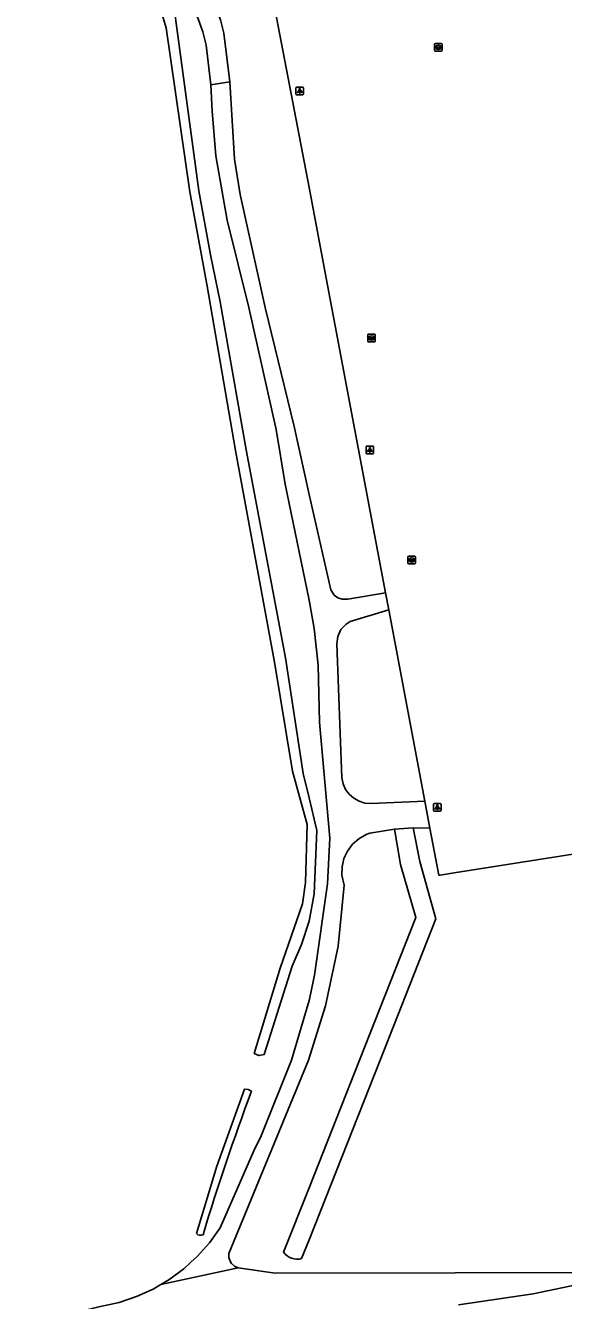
# Model space of a CAD drawing. Extents: x 160203 to 161526, y 379529 to 381797.
# Drawn here: x 160962.3 to 161033.8, y 379968.1 to 380137.4 of the extents above; entities that cross this region are included whole.
import ezdxf

# ---------------------------------------------------------------- set-up
doc = ezdxf.new("R2010")
doc.units = 0
for name, color, linetype in [('IMGEO_Groenvoorziening', 7, 'Continuous'), ('IMGEO_Hek', 7, 'Continuous'), ('IMGEO_Lichtpunt', 7, 'Continuous'), ('IMGEO_Loofbos', 7, 'Continuous'), ('IMGEO_Voetpad_onverhard', 7, 'Continuous'), ('IMGEO_Waterleidingput', 7, 'Continuous'), ('IMGEO_Waterloop', 7, 'Continuous')]:
    doc.layers.add(name, color=color, linetype=linetype)

msp = doc.modelspace()

# ---------------------------------------------------------------- linework, layer by layer
at = {"layer": 'IMGEO_Groenvoorziening'}
msp.add_lwpolyline([(160927.66, 380240.48), (160993.96, 380147.55), (161000, 380115.94), (161002.45, 380102.93), (161010.16, 380062.07)], dxfattribs=at)
at = {"layer": 'IMGEO_Hek'}
for points in [[(161000, 380115.94), (160993.96, 380147.55), (160927.66, 380240.48)], [(161000, 380115.94), (161002.45, 380102.93)], [(161002.45, 380102.93), (161010.16, 380062.07)], [(161010.16, 380062.07), (161010.59, 380059.8)], [(161010.59, 380059.8), (161015.38, 380034.42)], [(161015.38, 380034.42), (161016.06, 380030.82)], [(161016.06, 380030.82), (161017.24, 380024.56), (161017.42, 380024.59)]]:
    msp.add_lwpolyline(points, dxfattribs=at)
at = {"layer": 'IMGEO_Lichtpunt'}
for p, q in [((160998.26, 380129.15), (160998.26, 380128.34)), ((160998.26, 380129.15), (160998.26, 380128.34)), ((160999.16, 380129.25), (160998.36, 380129.25)), ((160999.16, 380129.25), (160998.36, 380129.25)), ((160998.36, 380128.25), (160999.16, 380128.25)), ((160998.36, 380128.25), (160999.16, 380128.25)), ((160999.26, 380128.34), (160999.26, 380129.15)), ((160999.26, 380128.34), (160999.26, 380129.15)), ((161007.58, 380081.46), (161007.58, 380080.65)), ((161007.58, 380081.46), (161007.58, 380080.65)), ((161008.48, 380081.55), (161007.67, 380081.55)), ((161008.48, 380081.55), (161007.67, 380081.55)), ((161007.67, 380080.56), (161008.48, 380080.56)), ((161007.67, 380080.56), (161008.48, 380080.56)), ((161008.57, 380080.65), (161008.57, 380081.46)), ((161008.57, 380080.65), (161008.57, 380081.46)), ((161016.54, 380033.98), (161016.54, 380033.17)), ((161016.54, 380033.98), (161016.54, 380033.17)), ((161017.44, 380034.08), (161016.63, 380034.08)), ((161017.44, 380034.08), (161016.63, 380034.08)), ((161016.63, 380033.08), (161017.44, 380033.08)), ((161016.63, 380033.08), (161017.44, 380033.08)), ((161017.54, 380033.17), (161017.54, 380033.98)), ((161017.54, 380033.17), (161017.54, 380033.98))]:
    msp.add_line(p, q, dxfattribs=at)
for points in [[(160998.64, 380128.81), (160998.68, 380128.79), (160998.49, 380128.52), (160998.45, 380128.55), (160998.64, 380128.81)], [(160998.74, 380128.77), (160998.79, 380128.77), (160998.79, 380128.44), (160998.74, 380128.44), (160998.74, 380128.77)], [(160998.85, 380128.79), (160998.89, 380128.81), (160999.07, 380128.55), (160999.04, 380128.52), (160998.85, 380128.79)], [(161007.95, 380081.12), (161007.99, 380081.09), (161007.8, 380080.83), (161007.76, 380080.86), (161007.95, 380081.12)], [(161008.05, 380081.07), (161008.1, 380081.07), (161008.1, 380080.75), (161008.05, 380080.75), (161008.05, 380081.07)], [(161008.16, 380081.09), (161008.2, 380081.12), (161008.39, 380080.86), (161008.35, 380080.83), (161008.16, 380081.09)], [(161016.91, 380033.64), (161016.95, 380033.62), (161016.76, 380033.35), (161016.73, 380033.38), (161016.91, 380033.64)], [(161017.01, 380033.6), (161017.06, 380033.6), (161017.06, 380033.27), (161017.01, 380033.27), (161017.01, 380033.6)], [(161017.12, 380033.62), (161017.16, 380033.64), (161017.35, 380033.38), (161017.31, 380033.35), (161017.12, 380033.62)]]:
    msp.add_lwpolyline(points, dxfattribs=at)
for centre in [(160998.76, 380128.95), (161008.08, 380081.26), (161017.04, 380033.78)]:
    msp.add_circle(centre, 0.0994, dxfattribs=at)
for centre, start, end in [((160998.36, 380129.15), 90, 180), ((160998.36, 380129.15), 90, 180), ((160998.36, 380128.34), 180, 270), ((160998.36, 380128.34), 180, 270), ((160999.16, 380129.15), 0, 90), ((160999.16, 380129.15), 0, 90), ((160999.16, 380128.34), 270, 0), ((160999.16, 380128.34), 270, 360), ((161007.67, 380081.46), 90, 180), ((161007.67, 380081.46), 90, 180), ((161007.67, 380080.65), 180, 270), ((161007.67, 380080.65), 180, 270), ((161008.48, 380081.46), 0, 90), ((161008.48, 380081.46), 0, 90), ((161008.48, 380080.65), 270, 0), ((161008.48, 380080.65), 270, 360), ((161016.63, 380033.98), 90, 180), ((161016.63, 380033.98), 90, 180), ((161016.63, 380033.17), 180, 270), ((161016.63, 380033.17), 180, 270), ((161017.44, 380033.98), 0, 90), ((161017.44, 380033.98), 0, 90), ((161017.44, 380033.17), 270, 0), ((161017.44, 380033.17), 270, 360)]:
    msp.add_arc(centre, 0.0946, start, end, dxfattribs=at)
at = {"layer": 'IMGEO_Loofbos'}
for points in [[(161010.59, 380059.8), (161015.38, 380034.42)], [(161016.06, 380030.82), (161017.24, 380024.56), (161017.42, 380024.59), (161019.28, 380024.9), (161052.23, 380030.05)]]:
    msp.add_lwpolyline(points, dxfattribs=at)
at = {"layer": 'IMGEO_Voetpad_onverhard'}
for points in [[(160914.38, 380247.36), (160918.06, 380242.3), (160926.83, 380230.95), (160937.68, 380214.67), (160949.36, 380197.61), (160957.84, 380184.31), (160974.89, 380161.13), (160981.65, 380151.21), (160984.79, 380146.01), (160987.37, 380140.51), (160988.25, 380138.2), (160988.68, 380136.43), (160989.47, 380129.94)], [(160986.98, 380129.56), (160986.32, 380134.82), (160985.88, 380136.6), (160985.26, 380138.31), (160982.14, 380144.75), (160979.46, 380149.08), (160971.11, 380160.99), (160962.83, 380172.05), (160956.49, 380181.4), (160947.63, 380195.01), (160945.54, 380198.22), (160921.56, 380233.64), (160912.11, 380245.48)], [(160986.98, 380129.56), (160987.15, 380126.08), (160987.64, 380120.13), (160989.11, 380111.6), (160992.01, 380099.98), (160995.64, 380083.77), (160996.81, 380076.52), (161000, 380061.09), (161000.69, 380057.34), (161001.22, 380052.45), (161001.39, 380044.9), (161002.74, 380029.49), (161002.46, 380023.41), (161000.74, 380011.3), (161000.12, 380008.33), (161000.02, 380007.93), (160997.66, 379999.98), (160993.63, 379989.94), (160992.68, 379987.96), (160988.19, 379977.73), (160986.77, 379975.74), (160985.16, 379973.92), (160984.32, 379973.15), (160983.36, 379972.27), (160981.4, 379970.83), (160980.33, 379970.2)], [(160989.47, 380129.94), (160986.98, 380129.56)], [(160989.47, 380129.94), (160990.1, 380119.7), (160990.84, 380114.97), (160994.17, 380099.99), (160998.02, 380084.19), (161000, 380075.12), (161002.9, 380062.46), (161003.34, 380061.78), (161003.84, 380061.41), (161004.42, 380061.23), (161005.15, 380061.25), (161010.16, 380062.07)], [(161010.16, 380062.07), (161010.59, 380059.8)], [(161015.38, 380034.42), (161008.24, 380034.08), (161007.43, 380034.15), (161006.66, 380034.39), (161005.95, 380034.79), (161005.34, 380035.32), (161004.86, 380035.97), (161004.52, 380036.71), (161004.34, 380037.5), (161003.7, 380055.28), (161003.81, 380056.28), (161004.23, 380057.19), (161004.91, 380057.92), (161005.47, 380058.28), (161010.59, 380059.8)], [(161015.38, 380034.42), (161016.06, 380030.82)], [(160990.61, 379972.39), (160990.12, 379972.61), (160989.72, 379972.97), (160989.53, 379973.28), (160989.36, 379973.79), (160989.36, 379974.32), (160999.92, 380000.01), (161002.2, 380007.21), (161003.85, 380015.15), (161004.67, 380023.22), (161004.36, 380024.58), (161004.38, 380025.69), (161004.63, 380026.77), (161005.09, 380027.78), (161005.76, 380028.67), (161006.6, 380029.41), (161007.57, 380029.95), (161008.09, 380030.14), (161011.34, 380030.66)], [(161011.34, 380030.66), (161013.83, 380030.85)], [(161013.83, 380030.85), (161016.06, 380030.82)], [(160990.61, 379972.39), (160980.33, 379970.2)], [(161043.3, 379971.79), (160995.52, 379971.69), (160990.61, 379972.39)], [(160980.33, 379970.2), (160979.3, 379969.59), (160977.08, 379968.58), (160974.77, 379967.81), (160972.09, 379967.24), (160935.49, 379958.21), (160923.19, 379955.48), (160922.45, 379955.52), (160921, 379955.81), (160920.6, 379955.99)], [(161019.86, 379967.51), (161029.77, 379968.97), (161043.3, 379971.79)]]:
    msp.add_lwpolyline(points, dxfattribs=at)
at = {"layer": 'IMGEO_Waterleidingput'}
for p, q in [((161016.67, 380134.11), (161016.67, 380134.96)), ((161016.75, 380135.04), (161017.6, 380135.04)), ((161016.93, 380134.53), (161016.93, 380134.54)), ((161017.37, 380134.49), (161016.97, 380134.49)), ((161016.98, 380134.58), (161017.37, 380134.58)), ((161017.16, 380134.82), (161017.19, 380134.82)), ((161017.42, 380134.54), (161017.42, 380134.53)), ((161017.67, 380134.96), (161017.67, 380134.11)), ((161017.6, 380134.04), (161016.75, 380134.04)), ((161017.18, 380134.26), (161017.16, 380134.26)), ((161007.8, 380095.5), (161007.8, 380096.35)), ((161007.87, 380096.43), (161008.73, 380096.43)), ((161008.06, 380095.92), (161008.06, 380095.93)), ((161008.1, 380095.97), (161008.5, 380095.97)), ((161008.5, 380095.88), (161008.1, 380095.88)), ((161008.29, 380096.21), (161008.31, 380096.21)), ((161008.31, 380095.65), (161008.29, 380095.65)), ((161008.54, 380095.93), (161008.54, 380095.92)), ((161008.8, 380096.35), (161008.8, 380095.5)), ((161008.73, 380095.43), (161007.87, 380095.43)), ((161013.13, 380066.01), (161013.13, 380066.86)), ((161013.2, 380066.94), (161014.06, 380066.94)), ((161013.62, 380066.72), (161013.64, 380066.72)), ((161014.13, 380066.86), (161014.13, 380066.01)), ((161014.06, 380065.94), (161013.2, 380065.94)), ((161013.39, 380066.43), (161013.39, 380066.44)), ((161013.43, 380066.48), (161013.83, 380066.48)), ((161013.83, 380066.39), (161013.43, 380066.39)), ((161013.64, 380066.16), (161013.61, 380066.16)), ((161013.87, 380066.44), (161013.87, 380066.43))]:
    msp.add_line(p, q, dxfattribs=at)
for points in [[(161016.67, 380134.11), (161016.67, 380134.96)], [(161016.75, 380135.04), (161017.6, 380135.04)], [(161017.67, 380134.96), (161017.67, 380134.11)], [(161017.6, 380134.04), (161016.75, 380134.04)], [(161007.8, 380095.5), (161007.8, 380096.35)], [(161007.87, 380096.43), (161008.73, 380096.43)], [(161008.8, 380096.35), (161008.8, 380095.5)], [(161008.73, 380095.43), (161007.87, 380095.43)], [(161013.13, 380066.01), (161013.13, 380066.86)], [(161013.2, 380066.94), (161014.06, 380066.94)], [(161014.13, 380066.86), (161014.13, 380066.01)], [(161014.06, 380065.94), (161013.2, 380065.94)]]:
    msp.add_lwpolyline(points, dxfattribs=at)
for centre, radius, start, end in [((161016.75, 380134.96), 0.0765, 91.552, 178.448), ((161016.75, 380134.96), 0.0765, 91.552, 178.448), ((161016.97, 380134.54), 0.0403, 85.8775, 175.7526), ((161016.97, 380134.53), 0.0366, 178.938, 274.7102), ((161017.38, 380134.54), 0.0386, 1.7309, 96.639), ((161017.37, 380134.54), 0.043, 264.8664, 352.4533), ((161017.6, 380134.96), 0.0765, 1.552, 88.448), ((161017.6, 380134.96), 0.0765, 1.552, 88.448), ((161016.75, 380134.11), 0.0765, 181.552, 268.448), ((161016.75, 380134.11), 0.0765, 181.552, 268.448), ((161017.6, 380134.11), 0.0765, 271.552, 358.448), ((161017.6, 380134.11), 0.0765, 271.552, 358.448), ((161007.88, 380096.35), 0.0765, 91.552, 178.448), ((161007.88, 380096.35), 0.0765, 91.552, 178.448), ((161007.88, 380095.5), 0.0765, 181.552, 268.448), ((161007.88, 380095.5), 0.0765, 181.552, 268.448), ((161008.1, 380095.93), 0.0403, 85.8775, 175.7526), ((161008.1, 380095.92), 0.0366, 178.938, 274.7102), ((161008.5, 380095.93), 0.0386, 1.7309, 96.639), ((161008.5, 380095.93), 0.043, 264.8664, 352.4533), ((161008.72, 380096.35), 0.0765, 1.552, 88.448), ((161008.72, 380096.35), 0.0765, 1.552, 88.448), ((161008.72, 380095.5), 0.0765, 271.552, 358.448), ((161008.72, 380095.5), 0.0765, 271.552, 358.448), ((161013.21, 380066.86), 0.0765, 91.552, 178.448), ((161013.21, 380066.86), 0.0765, 91.552, 178.448), ((161014.05, 380066.86), 0.0765, 1.552, 88.448), ((161014.05, 380066.86), 0.0765, 1.552, 88.448), ((161013.21, 380066.01), 0.0765, 181.552, 268.448), ((161013.21, 380066.01), 0.0765, 181.552, 268.448), ((161013.43, 380066.44), 0.0403, 85.8775, 175.7526), ((161013.42, 380066.43), 0.0366, 178.938, 274.7102), ((161013.83, 380066.44), 0.0386, 1.7309, 96.639), ((161013.83, 380066.44), 0.043, 264.8664, 352.4533), ((161014.05, 380066.01), 0.0765, 271.552, 358.448), ((161014.05, 380066.01), 0.0765, 271.552, 358.448)]:
    msp.add_arc(centre, radius, start, end, dxfattribs=at)
for centre, major_axis, ratio, start_param, end_param in [((161017.16, 380134.54), (-0.387, 0.002), 0.722429, 4.712389, 7.853982), ((161017.18, 380134.54), (-0.39, 0.002), 0.717154, 1.570796, 4.712389), ((161008.29, 380095.93), (-0.387, 0.002), 0.722429, 4.712389, 7.853982), ((161008.31, 380095.93), (-0.39, 0.002), 0.717154, 1.570796, 4.712389), ((161013.62, 380066.44), (-0.387, 0.002), 0.722429, 4.712389, 7.853982), ((161013.64, 380066.44), (-0.39, 0.002), 0.717154, 1.570796, 4.712389)]:
    msp.add_ellipse(centre, major_axis=major_axis, ratio=ratio, start_param=start_param, end_param=end_param, dxfattribs=at)
at = {"layer": 'IMGEO_Waterloop'}
for points in [[(160995.43, 380052.87), (160990.23, 380081), (160986.49, 380102.82), (160984.15, 380115.36), (160981.02, 380137.14), (160980.09, 380140.23)], [(160982.12, 380139.4), (160985.37, 380115.46), (160986.9, 380106.97), (160988.18, 380100.75), (160991.65, 380081.06), (160996.88, 380053.44), (160999.22, 380038.07), (161000, 380034.86), (161001.05, 380030.52), (161000.7, 380022.11), (161000, 380018.44), (160998.98, 380015.35), (160997.74, 380012.5), (160994.02, 380000.73), (160993.35, 380000.6), (160993.32, 380000.61), (160992.72, 380000.89), (160996.18, 380012.21), (160999.12, 380020.76), (160999.51, 380023.59), (160999.73, 380031.28), (160997.8, 380038.39), (160995.43, 380052.87)], [(161011.34, 380030.66), (161012.13, 380025.98), (161014.17, 380018.95), (161006.69, 380000), (161000, 379983.05), (160996.62, 379974.48)], [(160999.02, 379973.65), (161000, 379976.12), (161009.43, 380000), (161016.83, 380018.76), (161014.71, 380026.37), (161013.83, 380030.85)], [(160987.77, 379985.93), (160991.41, 379996.16), (160991.92, 379996.12), (160992.37, 379995.87)], [(160985.04, 379976.96), (160987.77, 379985.93)]]:
    msp.add_lwpolyline(points, dxfattribs=at)
for centre, radius, start, end in [((161257.81, 379895.77), 283.69, 159.3387, 163.4023), ((160985.59, 379977.49), 0.769, 224.142, 296.7887), ((160998.41, 379975.77), 2.21, 215.9233, 285.847)]:
    msp.add_arc(centre, radius, start, end, dxfattribs=at)

doc.saveas('drawing.dxf')
